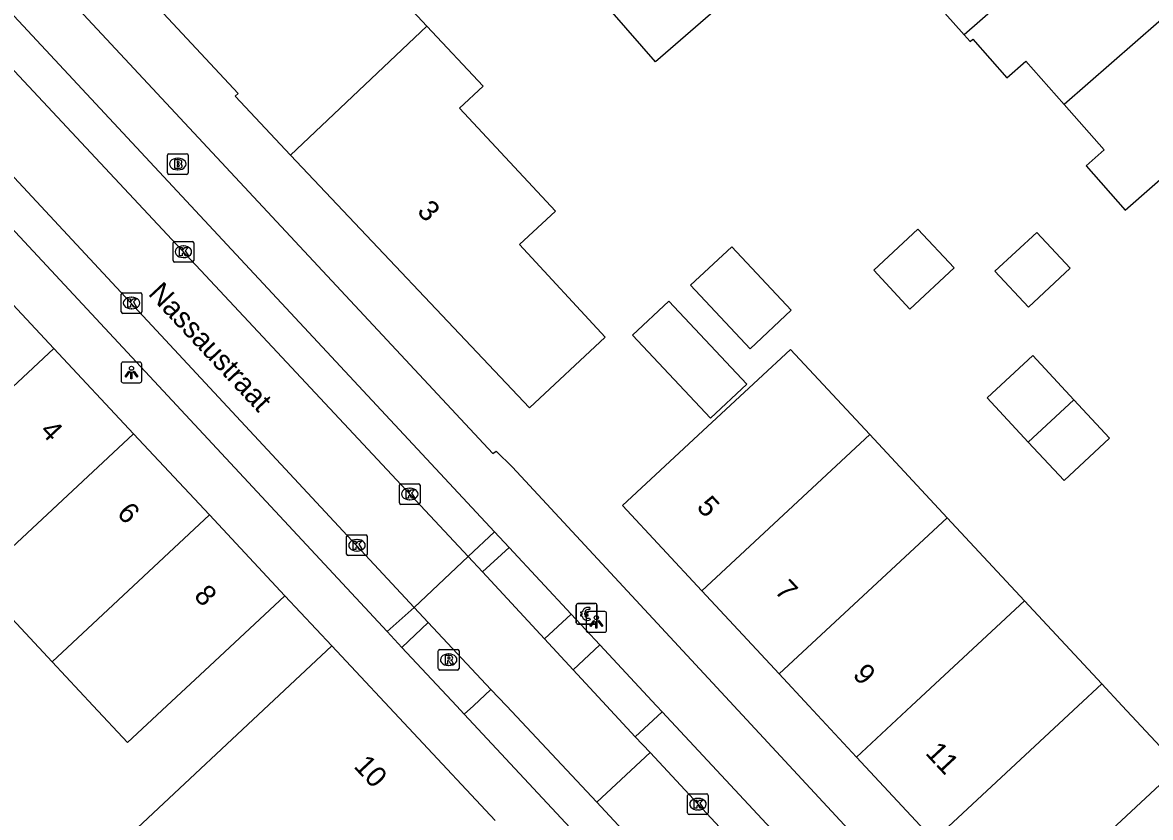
# Model space of a CAD drawing. Extents: x 159961 to 160856, y 382704 to 383353.
# Drawn here: x 160679.3 to 160733.9, y 382994.6 to 383033.1 of the extents above; entities that cross this region are included whole.
import ezdxf

# ---------------------------------------------------------------- set-up
doc = ezdxf.new("R2010")
doc.units = 0
for name, color, linetype in [('IMGEO_Betaalautomaat', 7, 'Continuous'), ('IMGEO_Brandkraan', 7, 'Continuous'), ('IMGEO_Kolk', 7, 'Continuous'), ('IMGEO_Lichtpunt', 7, 'Continuous'), ('IMGEO_Openbare_ruimte_label', 7, 'Continuous'), ('IMGEO_Pand', 7, 'Continuous'), ('IMGEO_Pand_nummerreeks', 7, 'Continuous'), ('IMGEO_Parkeervlak_open', 7, 'Continuous'), ('IMGEO_Rijbaan_lokaal_open', 7, 'Continuous'), ('IMGEO_Rioolput', 7, 'Continuous'), ('IMGEO_Voetpad_open', 7, 'Continuous')]:
    doc.layers.add(name, color=color, linetype=linetype)

msp = doc.modelspace()

# ---------------------------------------------------------------- linework, layer by layer
at = {"layer": 'IMGEO_Betaalautomaat'}
for p, q in [((160706.083, 383004.023), (160706.083, 383004.864)), ((160706.083, 383004.864), (160706.083, 383004.023)), ((160706.158, 383004.947), (160706.999, 383004.947)), ((160706.999, 383004.947), (160706.158, 383004.947)), ((160706.745, 383004.752), (160706.728, 383004.652)), ((160707.082, 383004.873), (160707.082, 383004.032)), ((160707.082, 383004.032), (160707.082, 383004.873)), ((160706.366, 383004.411), (160706.366, 383004.479)), ((160706.487, 383004.479), (160706.487, 383004.411)), ((160706.732, 383004.246), (160706.754, 383004.159)), ((160707.008, 383003.948), (160706.167, 383003.948)), ((160706.167, 383003.948), (160707.008, 383003.948))]:
    msp.add_line(p, q, dxfattribs=at)
for points in [[(160706.366, 383004.479), (160706.297, 383004.479), (160706.297, 383004.548), (160706.376, 383004.548)], [(160706.371, 383004.342), (160706.297, 383004.342), (160706.297, 383004.411), (160706.366, 383004.411)], [(160706.498, 383004.548), (160706.645, 383004.548), (160706.645, 383004.479), (160706.487, 383004.479)], [(160706.487, 383004.411), (160706.645, 383004.411), (160706.645, 383004.342), (160706.501, 383004.342)]]:
    msp.add_lwpolyline(points, dxfattribs=at)
for centre, radius, start, end in [((160706.161, 383004.87), 0.0779, 92.4484, 184.2845), ((160706.161, 383004.87), 0.0779, 92.4484, 184.2845), ((160706.659, 383004.472), 0.293, 73.014, 165.0139), ((160707.005, 383004.87), 0.0779, 2.4484, 94.2845), ((160707.005, 383004.87), 0.0779, 2.4484, 94.2845), ((160706.632, 383004.397), 0.267, 191.8096, 297.0389), ((160706.665, 383004.485), 0.179, 69.3236, 159.5683), ((160706.665, 383004.412), 0.179, 202.7625, 291.8693), ((160706.161, 383004.026), 0.0779, 182.4484, 274.2845), ((160706.161, 383004.026), 0.0779, 182.4484, 274.2845), ((160707.005, 383004.026), 0.0779, 272.4484, 4.2845), ((160707.005, 383004.026), 0.0779, 272.4484, 4.2845)]:
    msp.add_arc(centre, radius, start, end, dxfattribs=at)
at = {"layer": 'IMGEO_Brandkraan'}
for p, q in [((160686.3, 383025.794), (160686.3, 383026.646)), ((160686.375, 383026.72), (160687.227, 383026.72)), ((160687.301, 383026.646), (160687.301, 383025.794)), ((160686.788, 383026.5), (160686.813, 383026.5)), ((160687.227, 383025.72), (160686.375, 383025.72)), ((160686.811, 383025.94), (160686.786, 383025.94))]:
    msp.add_line(p, q, dxfattribs=at)
for points in [[(160686.3, 383025.794), (160686.3, 383026.646)], [(160686.375, 383026.72), (160687.227, 383026.72)], [(160687.301, 383026.646), (160687.301, 383025.794)], [(160686.648, 383026.42), (160686.648, 383026.02), (160686.861, 383026.02)], [(160686.879, 383026.42), (160686.648, 383026.42)], [(160686.827, 383026.339), (160686.773, 383026.339), (160686.773, 383026.263)], [(160686.773, 383026.263), (160686.826, 383026.263)], [(160686.835, 383026.187), (160686.773, 383026.187), (160686.773, 383026.106)], [(160686.773, 383026.106), (160686.835, 383026.106)], [(160687.227, 383025.72), (160686.375, 383025.72)]]:
    msp.add_lwpolyline(points, dxfattribs=at)
for centre, radius, start, end in [((160686.377, 383026.644), 0.0765, 91.552, 178.448), ((160686.377, 383026.644), 0.0765, 91.552, 178.448), ((160687.225, 383026.644), 0.0765, 1.552, 88.448), ((160687.225, 383026.644), 0.0765, 1.552, 88.448), ((160686.828, 383026.301), 0.0379, 267.8285, 90.9355), ((160686.836, 383026.146), 0.0404, 269.8759, 90.5077), ((160686.867, 383026.271), 0.251, 268.6676, 293.5347), ((160686.883, 383026.275), 0.145, 59.4692, 91.5367), ((160686.908, 383026.322), 0.0922, 285.5137, 58.1501), ((160686.913, 383026.13), 0.105, 301.3115, 78.989), ((160686.377, 383025.796), 0.0765, 181.552, 268.448), ((160686.377, 383025.796), 0.0765, 181.552, 268.448), ((160687.225, 383025.796), 0.0765, 271.552, 358.448), ((160687.225, 383025.796), 0.0765, 271.552, 358.448)]:
    msp.add_arc(centre, radius, start, end, dxfattribs=at)
for centre, major_axis, ratio, start_param, end_param in [((160686.787, 383026.22), (-0.387, 0.002), 0.722429, 4.712389, 7.853982), ((160686.812, 383026.22), (-0.39, 0.002), 0.717154, 1.570796, 4.712389)]:
    msp.add_ellipse(centre, major_axis=major_axis, ratio=ratio, start_param=start_param, end_param=end_param, dxfattribs=at)
at = {"layer": 'IMGEO_Kolk'}
for p, q in [((160686.57, 383021.55), (160686.57, 383022.402)), ((160686.645, 383022.476), (160687.497, 383022.476)), ((160687.058, 383022.256), (160687.083, 383022.256)), ((160687.571, 383022.402), (160687.571, 383021.55)), ((160687.081, 383021.696), (160687.056, 383021.696)), ((160687.497, 383021.476), (160686.645, 383021.476)), ((160684.14, 383019.995), (160684.992, 383019.995)), ((160684.065, 383019.069), (160684.065, 383019.921)), ((160684.553, 383019.775), (160684.578, 383019.775)), ((160685.066, 383019.921), (160685.066, 383019.069)), ((160684.992, 383018.995), (160684.14, 383018.995)), ((160684.576, 383019.215), (160684.551, 383019.215)), ((160697.6, 383010.75), (160698.452, 383010.75)), ((160697.525, 383009.824), (160697.525, 383010.676)), ((160698.013, 383010.53), (160698.038, 383010.53)), ((160698.526, 383010.676), (160698.526, 383009.824)), ((160698.452, 383009.75), (160697.6, 383009.75)), ((160698.036, 383009.97), (160698.011, 383009.97)), ((160694.972, 383007.342), (160694.972, 383008.194)), ((160695.047, 383008.268), (160695.899, 383008.268)), ((160695.46, 383008.048), (160695.485, 383008.048)), ((160695.973, 383008.194), (160695.973, 383007.342)), ((160695.483, 383007.488), (160695.458, 383007.488)), ((160695.899, 383007.268), (160695.047, 383007.268)), ((160711.473, 382994.812), (160711.473, 382995.664)), ((160711.548, 382995.738), (160712.4, 382995.738)), ((160711.961, 382995.518), (160711.986, 382995.518)), ((160712.474, 382995.664), (160712.474, 382994.812)), ((160711.984, 382994.958), (160711.959, 382994.958)), ((160712.4, 382994.738), (160711.548, 382994.738))]:
    msp.add_line(p, q, dxfattribs=at)
for points in [[(160686.57, 383021.55), (160686.57, 383022.402)], [(160686.645, 383022.476), (160687.497, 383022.476)], [(160687.571, 383022.402), (160687.571, 383021.55)], [(160686.891, 383022.176), (160687.014, 383022.176), (160687.014, 383022.025), (160687.144, 383022.176), (160687.308, 383022.176), (160687.162, 383022.025), (160687.315, 383021.776), (160687.163, 383021.776), (160687.078, 383021.94), (160687.014, 383021.873), (160687.014, 383021.776), (160686.891, 383021.776), (160686.891, 383022.176)], [(160687.497, 383021.476), (160686.645, 383021.476)], [(160684.14, 383019.995), (160684.992, 383019.995)], [(160684.065, 383019.069), (160684.065, 383019.921)], [(160684.386, 383019.695), (160684.509, 383019.695), (160684.509, 383019.544), (160684.639, 383019.695), (160684.803, 383019.695), (160684.657, 383019.544), (160684.81, 383019.295), (160684.658, 383019.295), (160684.573, 383019.459), (160684.509, 383019.392), (160684.509, 383019.295), (160684.386, 383019.295), (160684.386, 383019.695)], [(160685.066, 383019.921), (160685.066, 383019.069)], [(160684.992, 383018.995), (160684.14, 383018.995)], [(160697.6, 383010.75), (160698.452, 383010.75)], [(160697.525, 383009.824), (160697.525, 383010.676)], [(160697.846, 383010.45), (160697.969, 383010.45), (160697.969, 383010.299), (160698.099, 383010.45), (160698.263, 383010.45), (160698.117, 383010.299), (160698.27, 383010.05), (160698.118, 383010.05), (160698.033, 383010.214), (160697.969, 383010.147), (160697.969, 383010.05), (160697.846, 383010.05), (160697.846, 383010.45)], [(160698.526, 383010.676), (160698.526, 383009.824)], [(160698.452, 383009.75), (160697.6, 383009.75)], [(160694.972, 383007.342), (160694.972, 383008.194)], [(160695.047, 383008.268), (160695.899, 383008.268)], [(160695.973, 383008.194), (160695.973, 383007.342)], [(160695.293, 383007.968), (160695.416, 383007.968), (160695.416, 383007.817), (160695.546, 383007.968), (160695.71, 383007.968), (160695.564, 383007.817), (160695.717, 383007.568), (160695.565, 383007.568), (160695.48, 383007.732), (160695.416, 383007.665), (160695.416, 383007.568), (160695.293, 383007.568), (160695.293, 383007.968)], [(160695.899, 383007.268), (160695.047, 383007.268)], [(160711.473, 382994.812), (160711.473, 382995.664)], [(160711.548, 382995.738), (160712.4, 382995.738)], [(160711.794, 382995.438), (160711.917, 382995.438), (160711.917, 382995.287), (160712.047, 382995.438), (160712.211, 382995.438), (160712.065, 382995.287), (160712.218, 382995.038), (160712.066, 382995.038), (160711.981, 382995.202), (160711.917, 382995.135), (160711.917, 382995.038), (160711.794, 382995.038), (160711.794, 382995.438)], [(160712.474, 382995.664), (160712.474, 382994.812)], [(160712.4, 382994.738), (160711.548, 382994.738)]]:
    msp.add_lwpolyline(points, dxfattribs=at)
for centre, start, end in [((160686.647, 383022.4), 91.552, 178.448), ((160686.647, 383022.4), 91.552, 178.448), ((160687.495, 383022.4), 1.552, 88.448), ((160687.495, 383022.4), 1.552, 88.448), ((160686.647, 383021.552), 181.552, 268.448), ((160686.647, 383021.552), 181.552, 268.448), ((160687.495, 383021.552), 271.552, 358.448), ((160687.495, 383021.552), 271.552, 358.448), ((160684.142, 383019.919), 91.552, 178.448), ((160684.142, 383019.919), 91.552, 178.448), ((160684.99, 383019.919), 1.552, 88.448), ((160684.99, 383019.919), 1.552, 88.448), ((160684.142, 383019.071), 181.552, 268.448), ((160684.142, 383019.071), 181.552, 268.448), ((160684.99, 383019.071), 271.552, 358.448), ((160684.99, 383019.071), 271.552, 358.448), ((160697.602, 383010.674), 91.552, 178.448), ((160697.602, 383010.674), 91.552, 178.448), ((160698.45, 383010.674), 1.552, 88.448), ((160698.45, 383010.674), 1.552, 88.448), ((160697.602, 383009.826), 181.552, 268.448), ((160697.602, 383009.826), 181.552, 268.448), ((160698.45, 383009.826), 271.552, 358.448), ((160698.45, 383009.826), 271.552, 358.448), ((160695.049, 383008.192), 91.552, 178.448), ((160695.049, 383008.192), 91.552, 178.448), ((160695.897, 383008.192), 1.552, 88.448), ((160695.897, 383008.192), 1.552, 88.448), ((160695.049, 383007.344), 181.552, 268.448), ((160695.049, 383007.344), 181.552, 268.448), ((160695.897, 383007.344), 271.552, 358.448), ((160695.897, 383007.344), 271.552, 358.448), ((160711.55, 382995.662), 91.552, 178.448), ((160711.55, 382995.662), 91.552, 178.448), ((160712.398, 382995.662), 1.552, 88.448), ((160712.398, 382995.662), 1.552, 88.448), ((160711.55, 382994.814), 181.552, 268.448), ((160711.55, 382994.814), 181.552, 268.448), ((160712.398, 382994.814), 271.552, 358.448), ((160712.398, 382994.814), 271.552, 358.448)]:
    msp.add_arc(centre, 0.0765, start, end, dxfattribs=at)
for centre, major_axis, ratio, start_param, end_param in [((160687.057, 383021.976), (-0.387, 0.002), 0.722429, 4.712389, 7.853982), ((160687.082, 383021.976), (-0.39, 0.002), 0.717154, 1.570796, 4.712389), ((160684.552, 383019.495), (-0.387, 0.002), 0.722429, 4.712389, 7.853982), ((160684.577, 383019.495), (-0.39, 0.002), 0.717154, 1.570796, 4.712389), ((160698.012, 383010.25), (-0.387, 0.002), 0.722429, 4.712389, 7.853982), ((160698.037, 383010.25), (-0.39, 0.002), 0.717154, 1.570796, 4.712389), ((160695.459, 383007.768), (-0.387, 0.002), 0.722429, 4.712389, 7.853982), ((160695.484, 383007.768), (-0.39, 0.002), 0.717154, 1.570796, 4.712389), ((160711.96, 382995.238), (-0.387, 0.002), 0.722429, 4.712389, 7.853982), ((160711.985, 382995.238), (-0.39, 0.002), 0.717154, 1.570796, 4.712389)]:
    msp.add_ellipse(centre, major_axis=major_axis, ratio=ratio, start_param=start_param, end_param=end_param, dxfattribs=at)
at = {"layer": 'IMGEO_Lichtpunt'}
for p, q in [((160684.06, 383016.538), (160684.06, 383015.731)), ((160684.06, 383016.538), (160684.06, 383015.731)), ((160684.962, 383016.633), (160684.154, 383016.633)), ((160684.962, 383016.633), (160684.154, 383016.633)), ((160685.056, 383015.731), (160685.056, 383016.538)), ((160685.056, 383015.731), (160685.056, 383016.538)), ((160684.154, 383015.637), (160684.962, 383015.637)), ((160684.154, 383015.637), (160684.962, 383015.637)), ((160706.558, 383004.464), (160706.558, 383003.657)), ((160706.558, 383004.464), (160706.558, 383003.657)), ((160707.46, 383004.559), (160706.652, 383004.559)), ((160707.46, 383004.559), (160706.652, 383004.559)), ((160707.554, 383003.657), (160707.554, 383004.464)), ((160707.554, 383003.657), (160707.554, 383004.464)), ((160706.652, 383003.563), (160707.46, 383003.563)), ((160706.652, 383003.563), (160707.46, 383003.563))]:
    msp.add_line(p, q, dxfattribs=at)
for points in [[(160684.434, 383016.202), (160684.473, 383016.174), (160684.285, 383015.912), (160684.247, 383015.939), (160684.434, 383016.202)], [(160684.646, 383016.174), (160684.684, 383016.201), (160684.871, 383015.939), (160684.832, 383015.911), (160684.646, 383016.174)], [(160684.536, 383016.154), (160684.583, 383016.154), (160684.583, 383015.832), (160684.536, 383015.832), (160684.536, 383016.154)], [(160706.932, 383004.128), (160706.971, 383004.1), (160706.783, 383003.838), (160706.745, 383003.865), (160706.932, 383004.128)], [(160707.034, 383004.08), (160707.081, 383004.08), (160707.081, 383003.758), (160707.034, 383003.758), (160707.034, 383004.08)], [(160707.144, 383004.1), (160707.182, 383004.127), (160707.369, 383003.865), (160707.33, 383003.837), (160707.144, 383004.1)]]:
    msp.add_lwpolyline(points, dxfattribs=at)
for centre in [(160684.559, 383016.336), (160707.057, 383004.262)]:
    msp.add_circle(centre, 0.0994, dxfattribs=at)
for centre, start, end in [((160684.154, 383016.538), 90, 180), ((160684.154, 383016.538), 90, 180), ((160684.962, 383016.538), 0, 90), ((160684.962, 383016.538), 0, 90), ((160684.154, 383015.731), 180, 270), ((160684.154, 383015.731), 180, 270), ((160684.962, 383015.731), 270, 0), ((160684.962, 383015.731), 270, 360), ((160706.652, 383004.464), 90, 180), ((160706.652, 383004.464), 90, 180), ((160707.46, 383004.464), 0, 90), ((160707.46, 383004.464), 0, 90), ((160706.652, 383003.657), 180, 270), ((160706.652, 383003.657), 180, 270), ((160707.46, 383003.657), 270, 0), ((160707.46, 383003.657), 270, 360)]:
    msp.add_arc(centre, 0.0946, start, end, dxfattribs=at)
at = {"layer": 'IMGEO_Pand'}
for points in [[(160698.86, 383032.895), (160696.144, 383035.809), (160695.005, 383034.747), (160690.403, 383039.686), (160688.57, 383037.978), (160684.485, 383042.414), (160680.92, 383039.091), (160689.725, 383029.643), (160689.572, 383029.501), (160692.261, 383026.655)], [(160733.575, 383040.1), (160724.855, 383032.468)], [(160721.3, 383036.501), (160723.12, 383034.436), (160724.855, 383032.468)], [(160737.708, 383036.117), (160729.693, 383029.102)], [(160713.843, 383035.459), (160714.273, 383034.966), (160709.916, 383031.169), (160707.828, 383033.565)], [(160698.86, 383032.895), (160692.261, 383026.655)], [(160692.261, 383026.655), (160703.819, 383014.425), (160707.478, 383017.834), (160703.339, 383022.328), (160705.076, 383023.947), (160700.438, 383028.924), (160701.574, 383029.983), (160698.86, 383032.895)], [(160724.855, 383032.468), (160725.14, 383032.145), (160725.272, 383032.262), (160726.92, 383030.394), (160727.838, 383031.205), (160729.693, 383029.102)], [(160729.693, 383029.102), (160731.632, 383026.904), (160730.751, 383026.127), (160732.639, 383023.988), (160735.127, 383026.175)], [(160674.164, 383024.406), (160680.806, 383017.294)], [(160720.478, 383021.084), (160722.231, 383019.201), (160724.37, 383021.192), (160722.617, 383023.075), (160720.478, 383021.084)], [(160726.346, 383021.03), (160727.961, 383019.295), (160729.983, 383021.177), (160728.368, 383022.913), (160726.346, 383021.03)], [(160711.618, 383020.355), (160714.497, 383017.28), (160716.486, 383019.141), (160713.606, 383022.217), (160711.618, 383020.355)], [(160708.812, 383017.941), (160712.576, 383013.92), (160714.332, 383015.565), (160710.568, 383019.585), (160708.812, 383017.941)], [(160673.788, 383010.736), (160680.806, 383017.294)], [(160680.806, 383017.294), (160684.661, 383013.167)], [(160712.162, 383005.567), (160708.32, 383009.7), (160711.983, 383013.105), (160714.894, 383015.797), (160716.447, 383017.251), (160720.286, 383013.127)], [(160730.164, 383014.815), (160728.173, 383016.954), (160725.968, 383014.902), (160727.959, 383012.763)], [(160727.959, 383012.763), (160730.164, 383014.815)], [(160727.959, 383012.763), (160729.687, 383010.907), (160731.891, 383012.958), (160730.164, 383014.815)], [(160684.661, 383013.167), (160677.05, 383006.06)], [(160684.661, 383013.167), (160688.333, 383009.235)], [(160712.162, 383005.567), (160720.286, 383013.127)], [(160720.286, 383013.127), (160724.029, 383009.105)], [(160688.333, 383009.235), (160680.724, 383002.128)], [(160688.333, 383009.235), (160691.981, 383005.329)], [(160724.029, 383009.105), (160715.903, 383001.542)], [(160727.772, 383005.084), (160724.029, 383009.105)], [(160680.724, 383002.128), (160677.05, 383006.06)], [(160691.981, 383005.329), (160688.328, 383001.916), (160686.276, 383000), (160684.373, 382998.223), (160682.713, 383000), (160680.724, 383002.128)], [(160715.903, 383001.542), (160712.162, 383005.567)], [(160719.646, 382997.52), (160722.31, 383000), (160727.772, 383005.084)], [(160727.772, 383005.084), (160731.515, 383001.061)], [(160694.63, 382987.392), (160694.499, 382987.531), (160692.655, 382985.801), (160688.767, 382989.956), (160686.19, 382987.544), (160682.295, 382991.706), (160694.256, 383002.897)], [(160694.256, 383002.897), (160702.157, 382994.453)], [(160715.903, 383001.542), (160717.337, 383000), (160719.646, 382997.52)], [(160731.515, 383001.061), (160730.375, 383000), (160723.39, 382993.5)], [(160735.257, 382997.04), (160732.503, 383000), (160731.515, 383001.061)], [(160723.39, 382993.5), (160719.646, 382997.52)], [(160727.135, 382989.479), (160735.257, 382997.04)]]:
    msp.add_lwpolyline(points, dxfattribs=at)
at = {"layer": 'IMGEO_Parkeervlak_open'}
for points in [[(160701.956, 383000.793), (160701.104, 383000), (160700.664, 382999.59)], [(160710.24, 382999.711), (160708.935, 382998.505)]]:
    msp.add_lwpolyline(points, dxfattribs=at)
at = {"layer": 'IMGEO_Rijbaan_lokaal_open'}
for points in [[(160672.178, 383037.909), (160700.852, 383007.229)], [(160670.275, 383034.824), (160698.234, 383004.765)], [(160698.234, 383004.765), (160700.852, 383007.229)], [(160701.543, 383006.483), (160700.852, 383007.229)], [(160704.544, 383003.244), (160701.543, 383006.483)], [(160698.234, 383004.765), (160698.922, 383004.029)], [(160698.922, 383004.029), (160701.956, 383000.793)], [(160705.933, 383001.745), (160704.544, 383003.244)], [(160708.935, 382998.505), (160707.55, 383000), (160705.933, 383001.745)], [(160707.076, 382995.331), (160702.7, 383000), (160701.956, 383000.793)], [(160708.935, 382998.505), (160709.652, 382997.732)], [(160709.652, 382997.732), (160707.076, 382995.331)], [(160709.652, 382997.732), (160733.364, 382972.191)], [(160707.076, 382995.331), (160716.257, 382985.452)]]:
    msp.add_lwpolyline(points, dxfattribs=at)
at = {"layer": 'IMGEO_Rioolput'}
for p, q in [((160699.409, 383001.803), (160699.409, 383002.655)), ((160699.484, 383002.729), (160700.336, 383002.729)), ((160700.41, 383002.655), (160700.41, 383001.803)), ((160699.897, 383002.509), (160699.922, 383002.509)), ((160700.336, 383001.729), (160699.484, 383001.729)), ((160699.92, 383001.949), (160699.895, 383001.949))]:
    msp.add_line(p, q, dxfattribs=at)
for points in [[(160699.409, 383001.803), (160699.409, 383002.655)], [(160699.484, 383002.729), (160700.336, 383002.729)], [(160700.41, 383002.655), (160700.41, 383001.803)], [(160699.998, 383002.427), (160699.746, 383002.429), (160699.746, 383002.029)], [(160699.746, 383002.029), (160699.87, 383002.029), (160699.87, 383002.191), (160699.881, 383002.191)], [(160699.924, 383002.348), (160699.87, 383002.348), (160699.87, 383002.267)], [(160699.87, 383002.267), (160699.922, 383002.267)], [(160699.928, 383002.162), (160699.999, 383002.029), (160700.139, 383002.029), (160700.074, 383002.155)], [(160700.336, 383001.729), (160699.484, 383001.729)]]:
    msp.add_lwpolyline(points, dxfattribs=at)
for centre, radius, start, end in [((160699.486, 383002.653), 0.0765, 91.552, 178.448), ((160699.486, 383002.653), 0.0765, 91.552, 178.448), ((160700.334, 383002.653), 0.0765, 1.552, 88.448), ((160700.334, 383002.653), 0.0765, 1.552, 88.448), ((160699.88, 383002.138), 0.0533, 26.0293, 88.6989), ((160699.906, 383002.456), 0.19, 274.7715, 282.9687), ((160699.93, 383002.252), 0.0964, 77.0061, 93.1865), ((160699.944, 383002.309), 0.0378, 276.6634, 79.6772), ((160699.997, 383002.317), 0.109, 350.3612, 89.416), ((160699.995, 383002.317), 0.112, 277.5842, 350.9817), ((160699.979, 383002.102), 0.108, 29.5134, 73.7905), ((160699.486, 383001.805), 0.0765, 181.552, 268.448), ((160699.486, 383001.805), 0.0765, 181.552, 268.448), ((160700.334, 383001.805), 0.0765, 271.552, 358.448), ((160700.334, 383001.805), 0.0765, 271.552, 358.448)]:
    msp.add_arc(centre, radius, start, end, dxfattribs=at)
for centre, major_axis, ratio, start_param, end_param in [((160699.896, 383002.229), (-0.387, 0.002), 0.722429, 4.712389, 7.853982), ((160699.921, 383002.229), (-0.39, 0.002), 0.717154, 1.570796, 4.712389)]:
    msp.add_ellipse(centre, major_axis=major_axis, ratio=ratio, start_param=start_param, end_param=end_param, dxfattribs=at)
at = {"layer": 'IMGEO_Voetpad_open'}
for points in [[(160673.235, 383043.388), (160678.604, 383037.664), (160678.452, 383037.535), (160702.049, 383012.215), (160702.21, 383012.323), (160702.992, 383011.556), (160713.702, 383000), (160739.609, 382972.048), (160740.527, 382971.923)], [(160702.135, 383008.415), (160675.357, 383037.17)], [(160696.934, 383003.596), (160670.905, 383031.554)], [(160700.852, 383007.229), (160702.135, 383008.415)], [(160702.135, 383008.415), (160702.829, 383007.669)], [(160702.829, 383007.669), (160701.543, 383006.483)], [(160702.829, 383007.669), (160705.84, 383004.437)], [(160694.256, 383002.897), (160691.981, 383005.329)], [(160696.934, 383003.596), (160698.234, 383004.765)], [(160704.544, 383003.244), (160705.84, 383004.437)], [(160705.84, 383004.437), (160707.217, 383002.958)], [(160698.922, 383004.029), (160697.65, 383002.827)], [(160697.65, 383002.827), (160696.934, 383003.596)], [(160700.664, 382999.59), (160700.282, 383000), (160697.65, 383002.827)], [(160705.933, 383001.745), (160707.217, 383002.958)], [(160707.217, 383002.958), (160709.971, 383000), (160710.24, 382999.711)], [(160713.29, 382985.999), (160706.009, 382993.847), (160700.664, 382999.59)], [(160710.24, 382999.711), (160732.864, 382975.416)]]:
    msp.add_lwpolyline(points, dxfattribs=at)

# ---------------------------------------------------------------- texts
at = {"layer": 'IMGEO_Openbare_ruimte_label'}
msp.add_text('Nassaustraat', height=1, rotation=313.0558, dxfattribs=at).set_placement((160685.331, 383019.918))
at = {"layer": 'IMGEO_Pand_nummerreeks'}
for s, rotation, p in [('3', 313.3806, (160698.338, 383023.894)), ('4', 313.0447, (160680.084, 383013.262)), ('5', 312.9193, (160711.866, 383009.588)), ('6', 313.0447, (160683.809, 383009.274)), ('8', 313.0447, (160687.537, 383005.283)), ('7', 312.9193, (160715.642, 383005.528)), ('9', 312.9193, (160719.417, 383001.468)), ('11', 312.9584, (160722.939, 382997.684)), ('10', 312.8857, (160695.273, 382997.046))]:
    msp.add_text(s, height=1, rotation=rotation, dxfattribs=at).set_placement(p)

doc.saveas('drawing.dxf')
